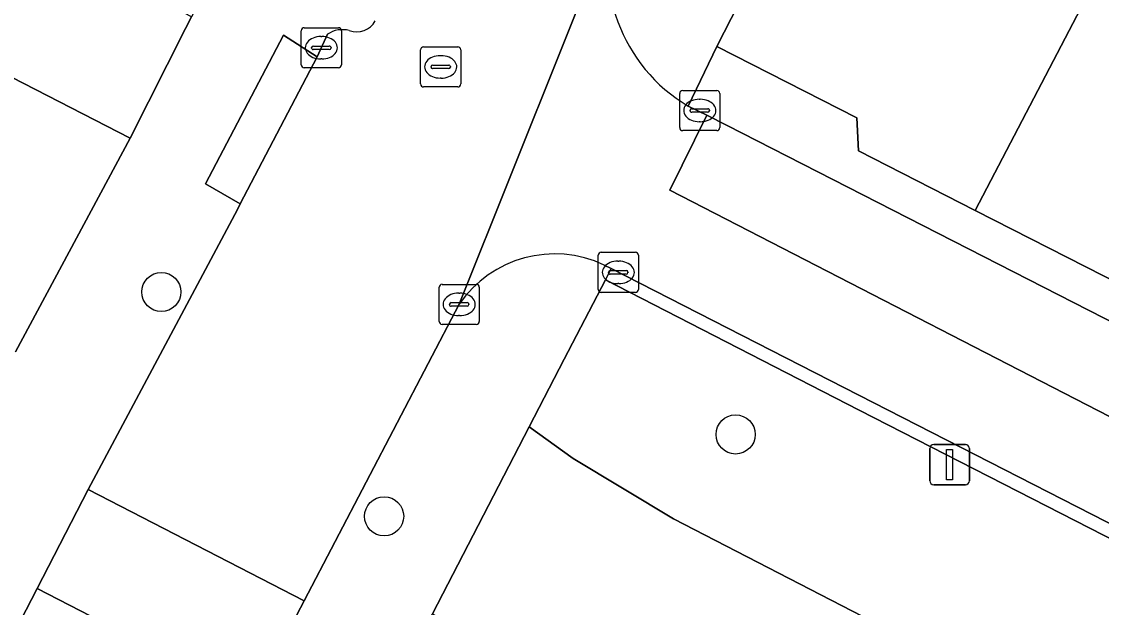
# Model space of a CAD drawing. Extents: x 160349 to 161355, y 381727 to 382854.
# Drawn here: x 161083.06 to 161109.99, y 382533.81 to 382548.42 of the extents above; entities that cross this region are included whole.
import ezdxf

# ---------------------------------------------------------------- set-up
doc = ezdxf.new("R2010")
doc.units = 0
for name, color, linetype in [('IMGEO_Boom', 7, 'Continuous'), ('IMGEO_Erf', 7, 'Continuous'), ('IMGEO_Groenvoorziening', 7, 'Continuous'), ('IMGEO_Kolk', 7, 'Continuous'), ('IMGEO_Lichtmast', 7, 'Continuous'), ('IMGEO_Muur', 7, 'Continuous'), ('IMGEO_Pand', 7, 'Continuous'), ('IMGEO_Parkeervlak_open', 7, 'Continuous'), ('IMGEO_Rijbaan_lokaal_open', 7, 'Continuous'), ('IMGEO_Rioolput', 7, 'Continuous'), ('IMGEO_Voetpad_open', 7, 'Continuous')]:
    doc.layers.add(name, color=color, linetype=linetype)

msp = doc.modelspace()

# ---------------------------------------------------------------- linework, layer by layer
at = {"layer": 'IMGEO_Boom'}
for centre in [(161086.546, 382541.676), (161100.865, 382538.123), (161092.1, 382536.08)]:
    msp.add_circle(centre, 0.489, dxfattribs=at)
at = {"layer": 'IMGEO_Erf'}
msp.add_lwpolyline([(161082.908, 382540.187), (161085.767, 382545.517), (161080.154, 382548.402)], dxfattribs=at)
at = {"layer": 'IMGEO_Groenvoorziening'}
msp.add_lwpolyline([(161097.617, 382541.983), (161096.592, 382540.002), (161095.719, 382538.315), (161096.814, 382537.521), (161099.319, 382536.014), (161110.063, 382530.468), (161110.566, 382530.26), (161110.935, 382530.21), (161111.663, 382530.343), (161112.031, 382530.28), (161112.282, 382530.14), (161112.994, 382531.563), (161114.004, 382533.577), (161103.946, 382538.725)], close=True, dxfattribs=at)
msp.add_lwpolyline([(161117.264, 382527.366), (161113.116, 382529.676), (161112.282, 382530.14), (161112.031, 382530.28), (161111.663, 382530.343), (161110.935, 382530.21), (161110.566, 382530.26), (161110.063, 382530.468), (161099.319, 382536.014), (161096.814, 382537.521), (161095.719, 382538.315), (161093.303, 382533.644), (161108.286, 382525.274), (161101.71, 382512.598), (161112.273, 382507.176)], dxfattribs=at)
at = {"layer": 'IMGEO_Kolk'}
for p, q in [((161090.034, 382547.343), (161090.034, 382548.195)), ((161090.109, 382548.269), (161090.961, 382548.269)), ((161090.522, 382548.049), (161090.547, 382548.049)), ((161091.035, 382548.195), (161091.035, 382547.343)), ((161090.293, 382547.763), (161090.293, 382547.775)), ((161090.336, 382547.812), (161090.734, 382547.812)), ((161090.777, 382547.775), (161090.777, 382547.763)), ((161090.731, 382547.726), (161090.333, 382547.726)), ((161090.961, 382547.269), (161090.109, 382547.269)), ((161090.545, 382547.489), (161090.52, 382547.489)), ((161099.546, 382546.703), (161100.398, 382546.703)), ((161099.471, 382545.777), (161099.471, 382546.629)), ((161099.959, 382546.483), (161099.984, 382546.483)), ((161100.472, 382546.629), (161100.472, 382545.777)), ((161099.73, 382546.197), (161099.73, 382546.209)), ((161100.168, 382546.16), (161099.77, 382546.16)), ((161099.773, 382546.246), (161100.171, 382546.246)), ((161100.214, 382546.209), (161100.214, 382546.197)), ((161099.982, 382545.923), (161099.957, 382545.923)), ((161100.398, 382545.703), (161099.546, 382545.703)), ((161097.514, 382542.666), (161098.366, 382542.666)), ((161097.439, 382541.74), (161097.439, 382542.592)), ((161097.927, 382542.446), (161097.952, 382542.446)), ((161098.44, 382542.592), (161098.44, 382541.74)), ((161097.698, 382542.16), (161097.698, 382542.172)), ((161098.136, 382542.123), (161097.738, 382542.123)), ((161097.741, 382542.209), (161098.139, 382542.209)), ((161098.182, 382542.172), (161098.182, 382542.16)), ((161093.547, 382541.867), (161094.399, 382541.867)), ((161097.95, 382541.886), (161097.925, 382541.886)), ((161093.472, 382540.941), (161093.472, 382541.793)), ((161093.96, 382541.647), (161093.985, 382541.647)), ((161094.473, 382541.793), (161094.473, 382540.941)), ((161098.366, 382541.666), (161097.514, 382541.666)), ((161093.731, 382541.361), (161093.731, 382541.373)), ((161094.169, 382541.324), (161093.771, 382541.324)), ((161093.774, 382541.41), (161094.172, 382541.41)), ((161094.215, 382541.373), (161094.215, 382541.361)), ((161093.983, 382541.087), (161093.958, 382541.087)), ((161094.399, 382540.867), (161093.547, 382540.867))]:
    msp.add_line(p, q, dxfattribs=at)
for points in [[(161090.034, 382547.343), (161090.034, 382548.195)], [(161090.109, 382548.269), (161090.961, 382548.269)], [(161091.035, 382548.195), (161091.035, 382547.343)], [(161090.961, 382547.269), (161090.109, 382547.269)], [(161099.546, 382546.703), (161100.398, 382546.703)], [(161099.471, 382545.777), (161099.471, 382546.629)], [(161100.472, 382546.629), (161100.472, 382545.777)], [(161100.398, 382545.703), (161099.546, 382545.703)], [(161097.514, 382542.666), (161098.366, 382542.666)], [(161097.439, 382541.74), (161097.439, 382542.592)], [(161098.44, 382542.592), (161098.44, 382541.74)], [(161093.547, 382541.867), (161094.399, 382541.867)], [(161093.472, 382540.941), (161093.472, 382541.793)], [(161094.473, 382541.793), (161094.473, 382540.941)], [(161098.366, 382541.666), (161097.514, 382541.666)], [(161094.399, 382540.867), (161093.547, 382540.867)]]:
    msp.add_lwpolyline(points, dxfattribs=at)
for centre, radius, start, end in [((161090.111, 382548.193), 0.0765, 91.552, 178.448), ((161090.111, 382548.193), 0.0765, 91.552, 178.448), ((161090.959, 382548.193), 0.0765, 1.552, 88.448), ((161090.959, 382548.193), 0.0765, 1.552, 88.448), ((161090.333, 382547.772), 0.0403, 85.8775, 175.7526), ((161090.738, 382547.774), 0.0386, 1.7309, 96.639), ((161090.33, 382547.762), 0.0366, 178.938, 274.7102), ((161090.734, 382547.769), 0.043, 264.8664, 352.4533), ((161090.111, 382547.345), 0.0765, 181.552, 268.448), ((161090.111, 382547.345), 0.0765, 181.552, 268.448), ((161090.959, 382547.345), 0.0765, 271.552, 358.448), ((161090.959, 382547.345), 0.0765, 271.552, 358.448), ((161099.548, 382546.627), 0.0765, 91.552, 178.448), ((161099.548, 382546.627), 0.0765, 91.552, 178.448), ((161100.396, 382546.627), 0.0765, 1.552, 88.448), ((161100.396, 382546.627), 0.0765, 1.552, 88.448), ((161099.77, 382546.206), 0.0403, 85.8775, 175.7526), ((161099.767, 382546.196), 0.0366, 178.938, 274.7102), ((161100.171, 382546.203), 0.043, 264.8664, 352.4533), ((161100.175, 382546.208), 0.0386, 1.7309, 96.639), ((161099.548, 382545.779), 0.0765, 181.552, 268.448), ((161099.548, 382545.779), 0.0765, 181.552, 268.448), ((161100.396, 382545.779), 0.0765, 271.552, 358.448), ((161100.396, 382545.779), 0.0765, 271.552, 358.448), ((161097.516, 382542.59), 0.0765, 91.552, 178.448), ((161097.516, 382542.59), 0.0765, 91.552, 178.448), ((161098.364, 382542.59), 0.0765, 1.552, 88.448), ((161098.364, 382542.59), 0.0765, 1.552, 88.448), ((161097.738, 382542.169), 0.0403, 85.8775, 175.7526), ((161097.735, 382542.159), 0.0366, 178.938, 274.7102), ((161098.139, 382542.166), 0.043, 264.8664, 352.4533), ((161098.143, 382542.171), 0.0386, 1.7309, 96.639), ((161093.549, 382541.791), 0.0765, 91.552, 178.448), ((161093.549, 382541.791), 0.0765, 91.552, 178.448), ((161094.397, 382541.791), 0.0765, 1.552, 88.448), ((161094.397, 382541.791), 0.0765, 1.552, 88.448), ((161097.516, 382541.742), 0.0765, 181.552, 268.448), ((161097.516, 382541.742), 0.0765, 181.552, 268.448), ((161098.364, 382541.742), 0.0765, 271.552, 358.448), ((161098.364, 382541.742), 0.0765, 271.552, 358.448), ((161093.771, 382541.37), 0.0403, 85.8775, 175.7526), ((161093.768, 382541.36), 0.0366, 178.938, 274.7102), ((161094.172, 382541.367), 0.043, 264.8664, 352.4533), ((161094.176, 382541.372), 0.0386, 1.7309, 96.639), ((161093.549, 382540.943), 0.0765, 181.552, 268.448), ((161093.549, 382540.943), 0.0765, 181.552, 268.448), ((161094.397, 382540.943), 0.0765, 271.552, 358.448), ((161094.397, 382540.943), 0.0765, 271.552, 358.448)]:
    msp.add_arc(centre, radius, start, end, dxfattribs=at)
for centre, major_axis, ratio, start_param, end_param in [((161090.521, 382547.769), (-0.387, 0.002), 0.722429, 4.712389, 7.853982), ((161090.546, 382547.769), (-0.39, 0.002), 0.717154, 1.570796, 4.712389), ((161099.958, 382546.203), (-0.387, 0.002), 0.722429, 4.712389, 7.853982), ((161099.983, 382546.203), (-0.39, 0.002), 0.717154, 1.570796, 4.712389), ((161097.926, 382542.166), (-0.387, 0.002), 0.722429, 4.712389, 7.853982), ((161097.951, 382542.166), (-0.39, 0.002), 0.717154, 1.570796, 4.712389), ((161093.959, 382541.367), (-0.387, 0.002), 0.722429, 4.712389, 7.853982), ((161093.984, 382541.367), (-0.39, 0.002), 0.717154, 1.570796, 4.712389)]:
    msp.add_ellipse(centre, major_axis=major_axis, ratio=ratio, start_param=start_param, end_param=end_param, dxfattribs=at)
at = {"layer": 'IMGEO_Lichtmast'}
for p, q in [((161105.805, 382537.869), (161106.595, 382537.869)), ((161106.595, 382537.869), (161105.805, 382537.869)), ((161105.705, 382536.969), (161105.705, 382537.769)), ((161105.705, 382537.769), (161105.705, 382536.969)), ((161106.695, 382537.769), (161106.695, 382536.969)), ((161106.695, 382536.969), (161106.695, 382537.769)), ((161106.595, 382536.869), (161105.805, 382536.869)), ((161105.805, 382536.869), (161106.595, 382536.869))]:
    msp.add_line(p, q, dxfattribs=at)
msp.add_lwpolyline([(161106.125, 382537.744), (161106.275, 382537.744), (161106.275, 382536.994), (161106.125, 382536.994), (161106.125, 382537.744)], dxfattribs=at)
for centre, start, end in [((161105.805, 382537.769), 90, 180), ((161105.805, 382537.769), 90, 180), ((161106.595, 382537.769), 0, 90), ((161106.595, 382537.769), 360, 90), ((161105.805, 382536.969), 180, 270), ((161105.805, 382536.969), 180, 270), ((161106.595, 382536.969), 270, 0), ((161106.595, 382536.969), 270, 0)]:
    msp.add_arc(centre, 0.1, start, end, dxfattribs=at)
at = {"layer": 'IMGEO_Muur'}
msp.add_lwpolyline([(161085.767, 382545.517), (161082.908, 382540.187)], dxfattribs=at)
at = {"layer": 'IMGEO_Pand'}
for points in [[(161111.615, 382552.875), (161112.845, 382555.237), (161109.267, 382557.062), (161109.09, 382556.716), (161108.257, 382557.142), (161107.223, 382555.116), (161105.062, 382556.218), (161103.755, 382553.658), (161103.462, 382553.808), (161100.395, 382547.799), (161103.885, 382546.018), (161103.927, 382545.2), (161106.842, 382543.712)], [(161117.356, 382549.567), (161119.068, 382552.854), (161114.962, 382554.993), (161113.19, 382555.898), (161112.845, 382555.237), (161111.615, 382552.875), (161106.842, 382543.712), (161112.799, 382540.671)], [(161081.731, 382551.47), (161081.021, 382550.089), (161080.154, 382548.402), (161085.767, 382545.517), (161087.152, 382548.246), (161087.3, 382548.537)]]:
    msp.add_lwpolyline(points, close=True, dxfattribs=at)
at = {"layer": 'IMGEO_Parkeervlak_open'}
for points in [[(161100.654, 382545.833), (161100.145, 382546.084), (161099.222, 382544.216), (161152.05, 382517.011), (161152.402, 382517.694)], [(161151.756, 382519.701), (161100.654, 382545.833)]]:
    msp.add_lwpolyline(points, dxfattribs=at)
at = {"layer": 'IMGEO_Rijbaan_lokaal_open'}
for points in [[(161090.692, 382548.108), (161090.435, 382547.539), (161088.512, 382543.877), (161088.449, 382543.736), (161084.723, 382536.747), (161090.107, 382533.97), (161093.974, 382541.371), (161097.887, 382551.158)], [(161097.887, 382551.158), (161093.974, 382541.371)], [(161146.907, 382511.514), (161148.728, 382510.563), (161152.05, 382517.011), (161099.222, 382544.216), (161100.145, 382546.084), (161099.682, 382546.313)], [(161097.585, 382542.348), (161097.76, 382542.259), (161143.88, 382518.659), (161144.748, 382518.162)], [(161088.82, 382531.506), (161083.449, 382534.276), (161078.624, 382524.923)]]:
    msp.add_lwpolyline(points, dxfattribs=at)
msp.add_lwpolyline([(161090.107, 382533.97), (161084.723, 382536.747), (161083.449, 382534.276), (161088.82, 382531.506)], close=True, dxfattribs=at)
for centre, radius, start, end in [((161101.791, 382549.849), 4.118, 161.4692, 239.1886), ((161091.414, 382548.692), 0.527, 249.8211, 331.7181), ((161091.058, 382547.57), 0.651, 74.4912, 124.227), ((161096.351, 382539.747), 2.879, 64.614, 145.6652)]:
    msp.add_arc(centre, radius, start, end, dxfattribs=at)
at = {"layer": 'IMGEO_Rioolput'}
for p, q in [((161093.086, 382547.792), (161093.938, 382547.792)), ((161093.011, 382546.866), (161093.011, 382547.718)), ((161093.499, 382547.572), (161093.524, 382547.572)), ((161094.012, 382547.718), (161094.012, 382546.866)), ((161093.27, 382547.286), (161093.27, 382547.298)), ((161093.708, 382547.249), (161093.31, 382547.249)), ((161093.313, 382547.335), (161093.711, 382547.335)), ((161093.754, 382547.298), (161093.754, 382547.286)), ((161093.522, 382547.012), (161093.497, 382547.012)), ((161093.938, 382546.792), (161093.086, 382546.792))]:
    msp.add_line(p, q, dxfattribs=at)
for points in [[(161093.086, 382547.792), (161093.938, 382547.792)], [(161093.011, 382546.866), (161093.011, 382547.718)], [(161094.012, 382547.718), (161094.012, 382546.866)], [(161093.938, 382546.792), (161093.086, 382546.792)]]:
    msp.add_lwpolyline(points, dxfattribs=at)
for centre, radius, start, end in [((161093.088, 382547.716), 0.0765, 91.552, 178.448), ((161093.088, 382547.716), 0.0765, 91.552, 178.448), ((161093.936, 382547.716), 0.0765, 1.552, 88.448), ((161093.936, 382547.716), 0.0765, 1.552, 88.448), ((161093.31, 382547.295), 0.0403, 85.8775, 175.7526), ((161093.307, 382547.285), 0.0366, 178.938, 274.7102), ((161093.711, 382547.292), 0.043, 264.8664, 352.4533), ((161093.715, 382547.297), 0.0386, 1.7309, 96.639), ((161093.088, 382546.868), 0.0765, 181.552, 268.448), ((161093.088, 382546.868), 0.0765, 181.552, 268.448), ((161093.936, 382546.868), 0.0765, 271.552, 358.448), ((161093.936, 382546.868), 0.0765, 271.552, 358.448)]:
    msp.add_arc(centre, radius, start, end, dxfattribs=at)
for centre, major_axis, ratio, start_param, end_param in [((161093.498, 382547.292), (-0.387, 0.002), 0.722429, 4.712389, 7.853982), ((161093.523, 382547.292), (-0.39, 0.002), 0.717154, 1.570796, 4.712389)]:
    msp.add_ellipse(centre, major_axis=major_axis, ratio=ratio, start_param=start_param, end_param=end_param, dxfattribs=at)
at = {"layer": 'IMGEO_Voetpad_open'}
for points in [[(161141.202, 382611.499), (161136.444, 382607.618), (161136.289, 382607.808), (161131.806, 382604.151), (161127.199, 382600.391), (161122.798, 382596.801), (161118.06, 382592.935), (161118.227, 382592.726), (161113.679, 382589.015), (161109.049, 382585.237), (161108.733, 382585.357), (161103.703, 382581.252), (161101.329, 382576.517), (161098.689, 382571.251), (161095.937, 382565.764), (161093.187, 382560.278), (161090.207, 382554.335), (161087.3, 382548.537), (161087.152, 382548.246), (161085.767, 382545.517), (161082.908, 382540.187)], [(161099.682, 382546.313), (161100.395, 382547.799), (161103.462, 382553.808), (161103.755, 382553.658), (161105.062, 382556.218), (161105.689, 382557.522), (161105.574, 382557.581), (161107.576, 382561.502), (161107.599, 382561.49), (161107.619, 382561.533), (161109.224, 382564.518), (161109.114, 382564.579), (161111.969, 382569.974), (161112.418, 382571.163), (161115.065, 382573.329), (161114.91, 382574.277), (161116.382, 382575.481), (161117.232, 382575.16), (161117.342, 382575.25), (161120.123, 382577.526), (161119.959, 382578.524), (161122.212, 382580.368), (161127.199, 382584.449), (161130.319, 382587.003)], [(161083.449, 382534.276), (161084.723, 382536.747), (161088.449, 382543.736), (161088.512, 382543.877), (161087.649, 382544.374), (161089.59, 382548.081), (161090.435, 382547.539), (161090.692, 382548.108)], [(161112.799, 382540.671), (161106.842, 382543.712), (161103.927, 382545.2), (161103.885, 382546.018), (161100.395, 382547.799), (161099.682, 382546.313), (161100.145, 382546.084), (161100.654, 382545.833), (161151.756, 382519.701)], [(161091.09, 382529.366), (161091.627, 382530.405), (161093.303, 382533.644), (161095.719, 382538.315), (161096.592, 382540.002), (161097.617, 382541.983), (161097.76, 382542.259), (161097.585, 382542.348)], [(161097.76, 382542.259), (161097.617, 382541.983), (161103.946, 382538.725), (161114.004, 382533.577), (161114.882, 382533.127), (161117.186, 382531.948), (161124.761, 382528.013), (161129.002, 382525.81), (161135.451, 382522.484), (161136.269, 382522.061), (161140.788, 382519.72), (161144.784, 382517.649)], [(161144.748, 382518.162), (161143.88, 382518.659), (161097.76, 382542.259)], [(161093.974, 382541.371), (161090.107, 382533.97), (161088.82, 382531.506), (161084.01, 382522.3), (161086.464, 382520.424), (161091.09, 382529.366)], [(161078.624, 382524.923), (161083.449, 382534.276)]]:
    msp.add_lwpolyline(points, dxfattribs=at)
msp.add_lwpolyline([(161090.435, 382547.539), (161089.59, 382548.081), (161087.649, 382544.374), (161088.512, 382543.877)], close=True, dxfattribs=at)
for centre, radius, start, end in [((161101.791, 382549.849), 4.118, 161.4692, 239.1886), ((161091.414, 382548.692), 0.527, 249.8211, 331.7181), ((161091.058, 382547.57), 0.651, 74.4912, 124.227), ((161096.351, 382539.747), 2.879, 64.614, 145.6652)]:
    msp.add_arc(centre, radius, start, end, dxfattribs=at)

doc.saveas('drawing.dxf')
